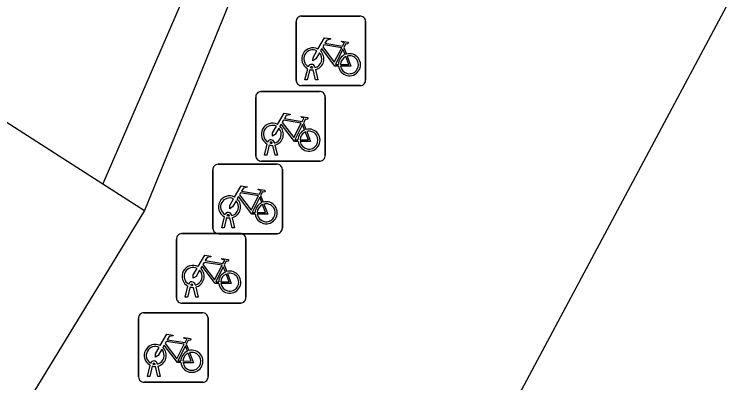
# Model space of a CAD drawing. Extents: x 159265 to 160143, y 383413 to 384319.
# Drawn here: x 160087.99 to 160098.25, y 383806.52 to 383811.82 of the extents above; entities that cross this region are included whole.
import ezdxf

# ---------------------------------------------------------------- set-up
doc = ezdxf.new("R2010")
doc.units = 0
for name, color, linetype in [('IMGEO_Fietsenrek', 7, 'Continuous'), ('IMGEO_Haag', 7, 'Continuous'), ('IMGEO_Pand', 7, 'Continuous'), ('IMGEO_Voetpad_open', 7, 'Continuous')]:
    doc.layers.add(name, color=color, linetype=linetype)

msp = doc.modelspace()

# ---------------------------------------------------------------- linework, layer by layer
at = {"layer": 'IMGEO_Fietsenrek'}
for p, q in [((160092.045, 383810.869), (160092.045, 383811.71)), ((160092.045, 383811.71), (160092.045, 383810.869)), ((160092.12, 383811.794), (160092.961, 383811.794)), ((160092.961, 383811.794), (160092.12, 383811.794)), ((160093.045, 383811.719), (160093.045, 383810.878)), ((160093.045, 383810.878), (160093.045, 383811.719)), ((160092.732, 383811.343), (160092.768, 383811.248)), ((160092.172, 383810.878), (160092.211, 383811.038)), ((160092.241, 383811.026), (160092.206, 383810.878)), ((160092.283, 383811.05), (160092.282, 383811.054)), ((160092.324, 383810.878), (160092.29, 383811.02)), ((160092.314, 383811.061), (160092.315, 383811.054)), ((160092.322, 383811.024), (160092.357, 383810.878)), ((160092.97, 383810.794), (160092.129, 383810.794)), ((160092.129, 383810.794), (160092.97, 383810.794)), ((160092.206, 383810.878), (160092.172, 383810.878)), ((160092.357, 383810.878), (160092.324, 383810.878)), ((160091.538, 383810.709), (160092.379, 383810.709)), ((160092.379, 383810.709), (160091.538, 383810.709)), ((160091.463, 383809.784), (160091.463, 383810.625)), ((160091.463, 383810.625), (160091.463, 383809.784)), ((160092.463, 383810.634), (160092.463, 383809.793)), ((160092.463, 383809.793), (160092.463, 383810.634)), ((160092.15, 383810.258), (160092.186, 383810.163)), ((160091.701, 383809.965), (160091.7, 383809.969)), ((160091.732, 383809.976), (160091.733, 383809.969)), ((160091.59, 383809.793), (160091.629, 383809.953)), ((160091.659, 383809.941), (160091.624, 383809.793)), ((160091.742, 383809.793), (160091.708, 383809.935)), ((160091.74, 383809.939), (160091.775, 383809.793)), ((160091.624, 383809.793), (160091.59, 383809.793)), ((160091.775, 383809.793), (160091.742, 383809.793)), ((160090.922, 383809.664), (160091.763, 383809.664)), ((160091.763, 383809.664), (160090.922, 383809.664)), ((160092.388, 383809.709), (160091.547, 383809.709)), ((160091.547, 383809.709), (160092.388, 383809.709)), ((160090.847, 383808.739), (160090.847, 383809.58)), ((160090.847, 383809.58), (160090.847, 383808.739)), ((160091.847, 383809.589), (160091.847, 383808.748)), ((160091.847, 383808.748), (160091.847, 383809.589)), ((160091.534, 383809.213), (160091.57, 383809.118)), ((160090.974, 383808.748), (160091.013, 383808.908)), ((160091.043, 383808.896), (160091.008, 383808.748)), ((160091.085, 383808.92), (160091.084, 383808.924)), ((160091.126, 383808.748), (160091.092, 383808.89)), ((160091.116, 383808.931), (160091.117, 383808.924)), ((160091.124, 383808.894), (160091.159, 383808.748)), ((160091.008, 383808.748), (160090.974, 383808.748)), ((160091.159, 383808.748), (160091.126, 383808.748)), ((160090.398, 383808.665), (160091.239, 383808.665)), ((160091.239, 383808.665), (160090.398, 383808.665)), ((160091.772, 383808.664), (160090.931, 383808.664)), ((160090.931, 383808.664), (160091.772, 383808.664)), ((160090.323, 383807.74), (160090.323, 383808.581)), ((160090.323, 383808.581), (160090.323, 383807.74)), ((160091.323, 383808.59), (160091.323, 383807.749)), ((160091.323, 383807.749), (160091.323, 383808.59)), ((160091.01, 383808.214), (160091.046, 383808.119)), ((160090.561, 383807.921), (160090.56, 383807.925)), ((160090.592, 383807.932), (160090.593, 383807.925)), ((160090.45, 383807.749), (160090.489, 383807.909)), ((160090.519, 383807.897), (160090.484, 383807.749)), ((160090.602, 383807.749), (160090.568, 383807.891)), ((160090.6, 383807.895), (160090.635, 383807.749)), ((160090.484, 383807.749), (160090.45, 383807.749)), ((160090.635, 383807.749), (160090.602, 383807.749)), ((160091.248, 383807.665), (160090.407, 383807.665)), ((160090.407, 383807.665), (160091.248, 383807.665)), ((160089.853, 383807.527), (160090.694, 383807.527)), ((160090.694, 383807.527), (160089.853, 383807.527)), ((160089.778, 383806.602), (160089.778, 383807.443)), ((160089.778, 383807.443), (160089.778, 383806.602)), ((160090.778, 383807.452), (160090.778, 383806.611)), ((160090.778, 383806.611), (160090.778, 383807.452)), ((160090.465, 383807.076), (160090.501, 383806.981)), ((160090.016, 383806.783), (160090.015, 383806.787)), ((160090.047, 383806.794), (160090.048, 383806.787)), ((160089.905, 383806.611), (160089.944, 383806.771)), ((160089.974, 383806.759), (160089.939, 383806.611)), ((160090.057, 383806.611), (160090.023, 383806.753)), ((160090.055, 383806.757), (160090.09, 383806.611)), ((160089.939, 383806.611), (160089.905, 383806.611)), ((160090.09, 383806.611), (160090.057, 383806.611)), ((160090.703, 383806.527), (160089.862, 383806.527)), ((160089.862, 383806.527), (160090.703, 383806.527))]:
    msp.add_line(p, q, dxfattribs=at)
for points in [[(160092.358, 383811.32), (160092.453, 383811.484), (160092.539, 383811.47), (160092.541, 383811.461), (160092.485, 383811.45), (160092.458, 383811.405), (160092.714, 383811.364)], [(160092.714, 383811.364), (160092.739, 383811.413), (160092.733, 383811.417), (160092.71, 383811.421), (160092.698, 383811.428), (160092.697, 383811.431), (160092.699, 383811.436), (160092.794, 383811.421), (160092.796, 383811.411), (160092.786, 383811.398), (160092.774, 383811.392), (160092.76, 383811.398), (160092.732, 383811.343)], [(160092.654, 383811.076), (160092.604, 383811.076), (160092.413, 383811.327), (160092.394, 383811.295)], [(160092.701, 383811.339), (160092.444, 383811.38), (160092.427, 383811.351), (160092.594, 383811.131), (160092.701, 383811.339)], [(160092.749, 383811.241), (160092.719, 383811.318), (160092.61, 383811.1), (160092.653, 383811.1)], [(160092.379, 383811.268), (160092.327, 383811.178), (160092.287, 383811.153), (160092.288, 383811.2), (160092.343, 383811.294)], [(160092.683, 383811.1), (160092.803, 383811.099), (160092.759, 383811.213)], [(160092.779, 383811.22), (160092.834, 383811.075), (160092.684, 383811.075)], [(160091.776, 383810.235), (160091.871, 383810.399), (160091.957, 383810.385), (160091.959, 383810.376), (160091.903, 383810.365), (160091.876, 383810.32), (160092.132, 383810.279)], [(160092.119, 383810.254), (160091.862, 383810.295), (160091.845, 383810.266), (160092.012, 383810.046), (160092.119, 383810.254)], [(160092.132, 383810.279), (160092.157, 383810.328), (160092.151, 383810.332), (160092.128, 383810.336), (160092.116, 383810.343), (160092.115, 383810.346), (160092.117, 383810.351), (160092.212, 383810.336), (160092.214, 383810.326), (160092.204, 383810.313), (160092.192, 383810.307), (160092.178, 383810.313), (160092.15, 383810.258)], [(160091.797, 383810.183), (160091.745, 383810.093), (160091.705, 383810.068), (160091.706, 383810.115), (160091.761, 383810.209)], [(160092.072, 383809.991), (160092.022, 383809.991), (160091.831, 383810.242), (160091.812, 383810.21)], [(160092.167, 383810.156), (160092.137, 383810.233), (160092.028, 383810.015), (160092.071, 383810.015)], [(160092.101, 383810.015), (160092.221, 383810.014), (160092.177, 383810.128)], [(160092.197, 383810.135), (160092.252, 383809.99), (160092.102, 383809.99)], [(160091.16, 383809.19), (160091.255, 383809.354), (160091.341, 383809.34), (160091.343, 383809.331), (160091.287, 383809.32), (160091.26, 383809.275), (160091.516, 383809.234)], [(160091.503, 383809.209), (160091.246, 383809.25), (160091.229, 383809.221), (160091.396, 383809.001), (160091.503, 383809.209)], [(160091.516, 383809.234), (160091.541, 383809.283), (160091.535, 383809.287), (160091.512, 383809.291), (160091.5, 383809.298), (160091.499, 383809.301), (160091.501, 383809.306), (160091.596, 383809.291), (160091.598, 383809.281), (160091.588, 383809.268), (160091.576, 383809.262), (160091.562, 383809.268), (160091.534, 383809.213)], [(160091.181, 383809.138), (160091.129, 383809.048), (160091.089, 383809.023), (160091.09, 383809.07), (160091.145, 383809.164)], [(160091.456, 383808.946), (160091.406, 383808.946), (160091.215, 383809.197), (160091.196, 383809.165)], [(160091.551, 383809.111), (160091.521, 383809.188), (160091.412, 383808.97), (160091.455, 383808.97)], [(160091.485, 383808.97), (160091.605, 383808.969), (160091.561, 383809.083)], [(160091.581, 383809.09), (160091.636, 383808.945), (160091.486, 383808.945)], [(160090.636, 383808.191), (160090.731, 383808.355), (160090.817, 383808.341), (160090.819, 383808.332), (160090.763, 383808.321), (160090.736, 383808.276), (160090.992, 383808.235)], [(160090.979, 383808.21), (160090.722, 383808.251), (160090.705, 383808.222), (160090.872, 383808.002), (160090.979, 383808.21)], [(160090.992, 383808.235), (160091.017, 383808.284), (160091.011, 383808.288), (160090.988, 383808.292), (160090.976, 383808.299), (160090.975, 383808.302), (160090.977, 383808.307), (160091.072, 383808.292), (160091.074, 383808.282), (160091.064, 383808.269), (160091.052, 383808.263), (160091.038, 383808.269), (160091.01, 383808.214)], [(160090.657, 383808.139), (160090.605, 383808.049), (160090.565, 383808.024), (160090.566, 383808.071), (160090.621, 383808.165)], [(160090.932, 383807.947), (160090.882, 383807.947), (160090.691, 383808.198), (160090.672, 383808.166)], [(160091.027, 383808.112), (160090.997, 383808.189), (160090.888, 383807.971), (160090.931, 383807.971)], [(160090.961, 383807.971), (160091.081, 383807.97), (160091.037, 383808.084)], [(160091.057, 383808.091), (160091.112, 383807.946), (160090.962, 383807.946)], [(160090.091, 383807.053), (160090.186, 383807.217), (160090.272, 383807.203), (160090.274, 383807.194), (160090.218, 383807.183), (160090.191, 383807.138), (160090.447, 383807.097)], [(160090.434, 383807.072), (160090.177, 383807.113), (160090.16, 383807.084), (160090.327, 383806.864), (160090.434, 383807.072)], [(160090.447, 383807.097), (160090.472, 383807.146), (160090.466, 383807.15), (160090.443, 383807.154), (160090.431, 383807.161), (160090.43, 383807.164), (160090.432, 383807.169), (160090.527, 383807.154), (160090.529, 383807.144), (160090.519, 383807.131), (160090.507, 383807.125), (160090.493, 383807.131), (160090.465, 383807.076)], [(160090.112, 383807.001), (160090.06, 383806.911), (160090.02, 383806.886), (160090.021, 383806.933), (160090.076, 383807.027)], [(160090.387, 383806.809), (160090.337, 383806.809), (160090.146, 383807.06), (160090.127, 383807.028)], [(160090.482, 383806.974), (160090.452, 383807.051), (160090.343, 383806.833), (160090.386, 383806.833)], [(160090.416, 383806.833), (160090.536, 383806.832), (160090.492, 383806.946)], [(160090.512, 383806.953), (160090.567, 383806.808), (160090.417, 383806.808)]]:
    msp.add_lwpolyline(points, dxfattribs=at)
for centre, radius, start, end in [((160092.123, 383811.716), 0.0779, 92.4484, 184.2845), ((160092.123, 383811.716), 0.0779, 92.4484, 184.2845), ((160092.967, 383811.716), 0.0779, 2.4484, 94.2845), ((160092.967, 383811.716), 0.0779, 2.4484, 94.2845), ((160092.285, 383811.179), 0.159, 62.6766, 242.1369), ((160092.285, 383811.179), 0.129, 63.3192, 238.903), ((160092.285, 383811.179), 0.129, 283.6043, 43.4302), ((160092.285, 383811.179), 0.159, 283.5766, 46.6042), ((160092.812, 383811.095), 0.159, 113.3408, 178.3217), ((160092.812, 383811.095), 0.159, 187.0065, 105.7708), ((160092.812, 383811.095), 0.129, 113.923, 177.9556), ((160092.812, 383811.095), 0.129, 188.6715, 104.5883), ((160092.265, 383811.05), 0.0499, 12.8025, 158.6934), ((160092.285, 383811.179), 0.159, 253.9967, 271.7867), ((160092.265, 383811.05), 0.0174, 12.8025, 163.4502), ((160092.285, 383811.179), 0.129, 253.415, 269.0204), ((160092.123, 383810.872), 0.0779, 182.4484, 274.2845), ((160092.123, 383810.872), 0.0779, 182.4484, 274.2845), ((160092.967, 383810.872), 0.0779, 272.4484, 4.2845), ((160092.967, 383810.872), 0.0779, 272.4484, 4.2845), ((160091.541, 383810.631), 0.0779, 92.4484, 184.2845), ((160091.541, 383810.631), 0.0779, 92.4484, 184.2845), ((160092.385, 383810.631), 0.0779, 2.4484, 94.2845), ((160092.385, 383810.631), 0.0779, 2.4484, 94.2845), ((160091.703, 383810.094), 0.159, 62.6766, 242.1369), ((160091.703, 383810.094), 0.129, 63.3192, 238.903), ((160091.703, 383810.094), 0.129, 283.6043, 43.4302), ((160091.703, 383810.094), 0.159, 283.5766, 46.6042), ((160092.23, 383810.01), 0.159, 187.0065, 105.7708), ((160092.23, 383810.01), 0.159, 113.3408, 178.3217), ((160092.23, 383810.01), 0.129, 113.923, 177.9556), ((160092.23, 383810.01), 0.129, 188.6715, 104.5883), ((160091.683, 383809.965), 0.0499, 12.8025, 158.6934), ((160091.683, 383809.965), 0.0174, 12.8025, 163.4502), ((160091.703, 383810.094), 0.129, 253.415, 269.0204), ((160091.703, 383810.094), 0.159, 253.9967, 271.7867), ((160091.541, 383809.787), 0.0779, 182.4484, 274.2845), ((160091.541, 383809.787), 0.0779, 182.4484, 274.2845), ((160092.385, 383809.787), 0.0779, 272.4484, 4.2845), ((160092.385, 383809.787), 0.0779, 272.4484, 4.2845), ((160090.925, 383809.586), 0.0779, 92.4484, 184.2845), ((160090.925, 383809.586), 0.0779, 92.4484, 184.2845), ((160091.769, 383809.586), 0.0779, 2.4484, 94.2845), ((160091.769, 383809.586), 0.0779, 2.4484, 94.2845), ((160091.087, 383809.049), 0.159, 62.6766, 242.1369), ((160091.087, 383809.049), 0.129, 63.3192, 238.903), ((160091.087, 383809.049), 0.159, 283.5766, 46.6042), ((160091.087, 383809.049), 0.129, 283.6043, 43.4302), ((160091.614, 383808.965), 0.159, 113.3408, 178.3217), ((160091.614, 383808.965), 0.159, 187.0065, 105.7708), ((160091.614, 383808.965), 0.129, 113.923, 177.9556), ((160091.614, 383808.965), 0.129, 188.6715, 104.5883), ((160091.067, 383808.92), 0.0499, 12.8025, 158.6934), ((160091.067, 383808.92), 0.0174, 12.8025, 163.4502), ((160091.087, 383809.049), 0.159, 253.9967, 271.7867), ((160091.087, 383809.049), 0.129, 253.415, 269.0204), ((160090.925, 383808.742), 0.0779, 182.4484, 274.2845), ((160090.925, 383808.742), 0.0779, 182.4484, 274.2845), ((160091.769, 383808.742), 0.0779, 272.4484, 4.2845), ((160091.769, 383808.742), 0.0779, 272.4484, 4.2845), ((160090.401, 383808.587), 0.0779, 92.4484, 184.2845), ((160090.401, 383808.587), 0.0779, 92.4484, 184.2845), ((160091.245, 383808.587), 0.0779, 2.4484, 94.2845), ((160091.245, 383808.587), 0.0779, 2.4484, 94.2845), ((160090.563, 383808.05), 0.159, 62.6766, 242.1369), ((160090.563, 383808.05), 0.129, 63.3192, 238.903), ((160090.563, 383808.05), 0.129, 283.6043, 43.4302), ((160090.563, 383808.05), 0.159, 283.5766, 46.6042), ((160091.09, 383807.966), 0.159, 187.0065, 105.7708), ((160091.09, 383807.966), 0.159, 113.3408, 178.3217), ((160091.09, 383807.966), 0.129, 113.923, 177.9556), ((160091.09, 383807.966), 0.129, 188.6715, 104.5883), ((160090.543, 383807.921), 0.0499, 12.8025, 158.6934), ((160090.543, 383807.921), 0.0174, 12.8025, 163.4502), ((160090.563, 383808.05), 0.129, 253.415, 269.0204), ((160090.563, 383808.05), 0.159, 253.9967, 271.7867), ((160090.401, 383807.743), 0.0779, 182.4484, 274.2845), ((160090.401, 383807.743), 0.0779, 182.4484, 274.2845), ((160091.245, 383807.743), 0.0779, 272.4484, 4.2845), ((160091.245, 383807.743), 0.0779, 272.4484, 4.2845), ((160089.856, 383807.449), 0.0779, 92.4484, 184.2845), ((160089.856, 383807.449), 0.0779, 92.4484, 184.2845), ((160090.7, 383807.449), 0.0779, 2.4484, 94.2845), ((160090.7, 383807.449), 0.0779, 2.4484, 94.2845), ((160090.018, 383806.912), 0.159, 62.6766, 242.1369), ((160090.018, 383806.912), 0.129, 63.3192, 238.903), ((160090.018, 383806.912), 0.129, 283.6043, 43.4302), ((160090.018, 383806.912), 0.159, 283.5766, 46.6042), ((160090.545, 383806.828), 0.159, 187.0065, 105.7708), ((160090.545, 383806.828), 0.159, 113.3408, 178.3217), ((160090.545, 383806.828), 0.129, 113.923, 177.9556), ((160090.545, 383806.828), 0.129, 188.6715, 104.5883), ((160089.998, 383806.783), 0.0499, 12.8025, 158.6934), ((160089.998, 383806.783), 0.0174, 12.8025, 163.4502), ((160090.018, 383806.912), 0.129, 253.415, 269.0204), ((160090.018, 383806.912), 0.159, 253.9967, 271.7867), ((160089.856, 383806.605), 0.0779, 182.4484, 274.2845), ((160089.856, 383806.605), 0.0779, 182.4484, 274.2845), ((160090.7, 383806.605), 0.0779, 272.4484, 4.2845), ((160090.7, 383806.605), 0.0779, 272.4484, 4.2845)]:
    msp.add_arc(centre, radius, start, end, dxfattribs=at)
at = {"layer": 'IMGEO_Haag'}
msp.add_lwpolyline([(160093.405, 383818.712), (160091.429, 383814.383), (160089.265, 383809.381)], dxfattribs=at)
at = {"layer": 'IMGEO_Pand'}
for points in [[(160083.162, 383818.501), (160080.754, 383814.845), (160089.265, 383809.381)], [(160089.265, 383809.381), (160089.864, 383808.996)], [(160089.864, 383808.996), (160088.165, 383806.216), (160088.403, 383806.09)]]:
    msp.add_lwpolyline(points, dxfattribs=at)
at = {"layer": 'IMGEO_Voetpad_open'}
for points in [[(160094.359, 383819.618), (160094.719, 383819.458), (160093.966, 383818.167), (160091.918, 383814.03), (160089.864, 383808.996)], [(160091.002, 383798.389), (160100.219, 383815.647)]]:
    msp.add_lwpolyline(points, dxfattribs=at)

doc.saveas('drawing.dxf')
